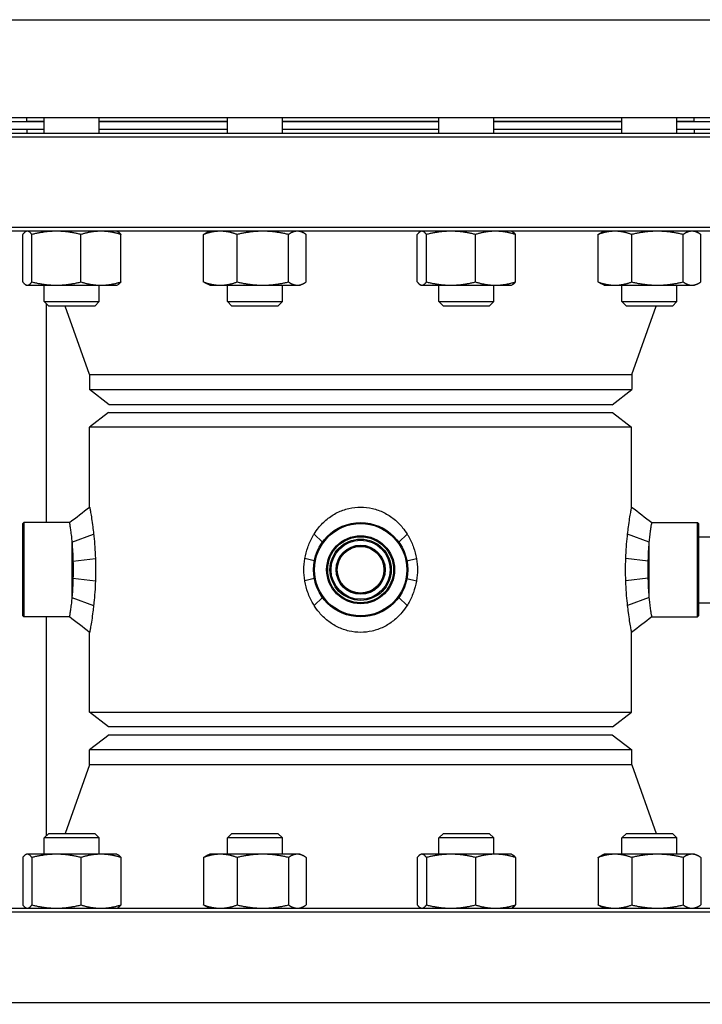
# Model space of a CAD drawing. Header units: inches. Extents: x 24 to 1128, y -94 to 748.
# Tile 486 of 546: x 603 to 614, y 555 to 570. Entities that reach past the tile are written whole.
import ezdxf

# ---------------------------------------------------------------- set-up
doc = ezdxf.new("R2010")
doc.units = ezdxf.units.IN
doc.header["$LTSCALE"] = 32
doc.header["$MEASUREMENT"] = 0
doc.layers.add('Dimension (ANSI)', color=7, linetype='Continuous', lineweight=25)
doc.layers.add('Visible (ANSI)', color=7, linetype='Continuous', lineweight=30)
doc.styles.add('Note Text (ANSI)', font='tahoma.ttf')
doc.dimstyles.new('Architectural (ANSI)', dxfattribs={"dimscale": 32, "dimtxt": 0.125, "dimasz": 0.098425, "dimexe": 0.125, "dimexo": 0.0625, "dimgap": 0.031496, "dimtad": 0, "dimtih": 1, "dimtoh": 1, "dimdec": 4, "dimrnd": 1e-08, "dimzin": 3, "dimdsep": 46, "dimlunit": 4, "dimtxsty": 'Note Text (ANSI)', "dimcen": 0.09, "dimdle": 0.393701, "dimclrd": 256, "dimclre": 256, "dimclrt": 256, "dimadec": 0, "dimazin": 3, "dimtfac": 0.96, "dimtofl": 0, "dimtmove": 0, "dimatfit": 3, "dimfxl": 1, "dimfrac": 2, "dimtolj": 1, "dimtzin": 12, "dimlwd": -1, "dimlwe": -1, "dimarcsym": 0})

# ---------------------------------------------------------------- blocks, each defined once
blk = doc.blocks.new('*D15')
at = {"layer": 'Defpoints', "color": 0, "transparency": 16777216}
for p in [(692.915, 562.239), (493.915, 496.383), (692.915, 464.957)]:
    blk.add_point(p, dxfattribs=at)
at = {"layer": 'Dimension (ANSI)', "transparency": 16777216}
for p, q in [((692.915, 560.239), (692.915, 460.957)), ((493.915, 494.383), (493.915, 460.957)), ((497.065, 464.957), (578.675, 464.957)), ((689.766, 464.957), (594.155, 464.957))]:
    blk.add_line(p, q, dxfattribs=at)
for points in [[(497.065, 465.481), (497.065, 464.432), (493.915, 464.957)], [(689.766, 465.481), (689.766, 464.432), (692.915, 464.957)]]:
    blk.add_solid(points, dxfattribs=at)
at = {"layer": 'Dimension (ANSI)', "transparency": 16777216, "insert": (579.683, 467.036), "char_height": 4, "attachment_point": 1, "style": 'Note Text (ANSI)'}
blk.add_mtext('\\A1;16\'-7"', dxfattribs=at)

msp = doc.modelspace()

# ---------------------------------------------------------------- linework, layer by layer
at = {"layer": 'Visible (ANSI)'}
for p, q in [((601.04029, 570.49141), (615.79029, 570.49141)), ((615.79029, 568.93141), (601.04029, 568.93141)), ((603.10529, 568.87141), (603.10529, 568.93141)), ((603.3816, 568.68641), (603.3816, 568.93141)), ((604.2566, 568.68641), (604.2566, 568.93141)), ((606.29547, 568.68641), (606.29547, 568.93141)), ((607.17047, 568.68641), (607.17047, 568.93141)), ((609.66012, 568.68641), (609.66012, 568.93141)), ((610.53512, 568.68641), (610.53512, 568.93141)), ((612.57399, 568.68641), (612.57399, 568.93141)), ((613.44899, 568.68641), (613.44899, 568.93141)), ((613.72529, 568.87141), (613.72529, 568.93141)), ((603.3816, 568.86641), (602.57427, 568.86641)), ((603.3816, 568.87141), (603.10529, 568.87141)), ((603.22529, 568.86641), (603.22529, 568.87141)), ((606.29547, 568.87141), (604.2566, 568.87141)), ((606.29547, 568.86641), (604.2566, 568.86641)), ((609.66012, 568.87141), (607.17047, 568.87141)), ((609.66012, 568.86641), (607.17047, 568.86641)), ((612.57399, 568.87141), (610.53512, 568.87141)), ((612.57399, 568.86641), (610.53512, 568.86641)), ((613.72529, 568.87141), (613.44899, 568.87141)), ((614.25631, 568.86641), (613.44899, 568.86641)), ((613.60529, 568.86641), (613.60529, 568.87141)), ((615.91529, 568.62391), (600.91529, 568.62391)), ((600.97779, 568.68641), (615.85279, 568.68641)), ((603.3816, 568.74641), (602.57427, 568.74641)), ((603.10529, 568.74641), (603.10529, 568.68641)), ((606.29547, 568.74641), (604.2566, 568.74641)), ((609.66012, 568.74641), (607.17047, 568.74641)), ((612.57399, 568.74641), (610.53512, 568.74641)), ((614.25631, 568.74641), (613.44899, 568.74641)), ((613.72529, 568.74641), (613.72529, 568.68641)), ((600.91529, 567.18891), (615.91529, 567.18891)), ((615.85279, 567.12641), (600.97779, 567.12641)), ((603.03857, 566.31928), (603.03857, 567.07454)), ((603.1001, 567.12641), (603.08884, 567.12116)), ((603.18379, 566.31928), (603.18379, 567.07454)), ((603.96432, 566.31928), (603.96432, 567.07454)), ((604.5381, 567.12641), (604.54936, 567.12116)), ((604.59962, 566.31928), (604.59962, 567.07454)), ((605.91554, 566.31928), (605.91554, 567.07454)), ((606.01397, 567.12641), (605.96818, 567.10506)), ((606.45002, 566.31928), (606.45002, 567.07454)), ((607.26745, 566.31928), (607.26745, 567.07454)), ((607.45197, 567.12641), (607.49775, 567.10506)), ((607.5504, 566.31928), (607.5504, 567.07454)), ((609.31709, 566.31928), (609.31709, 567.07454)), ((609.37862, 567.12641), (609.36736, 567.12116)), ((609.46231, 566.31928), (609.46231, 567.07454)), ((610.24283, 566.31928), (610.24283, 567.07454)), ((610.81662, 567.12641), (610.82787, 567.12116)), ((610.87814, 566.31928), (610.87814, 567.07454)), ((612.19405, 566.31928), (612.19405, 567.07454)), ((612.29249, 567.12641), (612.2467, 567.10506)), ((612.72853, 566.31928), (612.72853, 567.07454)), ((613.54596, 566.31928), (613.54596, 567.07454)), ((613.73049, 567.12641), (613.77627, 567.10506)), ((613.82892, 566.31928), (613.82892, 567.07454)), ((603.1001, 566.26741), (603.08884, 566.27266)), ((603.1001, 566.26741), (603.11118, 566.26741)), ((603.11118, 566.26741), (603.57405, 566.26741)), ((603.3816, 566.00933), (603.3816, 566.26741)), ((603.57405, 566.26741), (604.28197, 566.26741)), ((604.2566, 566.00933), (604.2566, 566.26741)), ((604.28197, 566.26741), (604.5381, 566.26741)), ((604.5381, 566.26741), (604.54936, 566.27266)), ((606.01397, 566.26741), (605.96818, 566.28876)), ((606.01397, 566.26741), (606.18278, 566.26741)), ((606.18278, 566.26741), (606.85873, 566.26741)), ((606.29547, 566.00933), (606.29547, 566.26741)), ((606.85873, 566.26741), (607.40892, 566.26741)), ((607.17047, 566.00933), (607.17047, 566.26741)), ((607.40892, 566.26741), (607.45197, 566.26741)), ((607.45197, 566.26741), (607.49775, 566.28876)), ((609.37862, 566.26741), (609.36736, 566.27266)), ((609.37862, 566.26741), (609.3897, 566.26741)), ((609.3897, 566.26741), (609.85257, 566.26741)), ((609.66012, 566.00933), (609.66012, 566.26741)), ((609.85257, 566.26741), (610.56049, 566.26741)), ((610.53512, 566.00933), (610.53512, 566.26741)), ((610.56049, 566.26741), (610.81662, 566.26741)), ((610.81662, 566.26741), (610.82787, 566.27266)), ((612.29249, 566.26741), (612.2467, 566.28876)), ((612.29249, 566.26741), (612.46129, 566.26741)), ((612.46129, 566.26741), (613.13725, 566.26741)), ((612.57399, 566.00933), (612.57399, 566.26741)), ((613.13725, 566.26741), (613.68744, 566.26741)), ((613.44899, 566.00933), (613.44899, 566.26741)), ((613.68744, 566.26741), (613.73049, 566.26741)), ((613.73049, 566.26741), (613.77627, 566.28876)), ((603.3816, 566.00933), (604.2566, 566.00933)), ((603.45451, 565.93641), (603.3816, 566.00933)), ((603.41529, 562.49141), (603.41529, 565.97563)), ((604.18368, 565.93641), (603.45451, 565.93641)), ((604.10029, 564.84641), (603.71305, 565.93641)), ((604.18368, 565.93641), (604.2566, 566.00933)), ((606.29547, 566.00933), (607.17047, 566.00933)), ((606.36838, 565.93641), (606.29547, 566.00933)), ((607.09755, 565.93641), (606.36838, 565.93641)), ((607.09755, 565.93641), (607.17047, 566.00933)), ((609.66012, 566.00933), (610.53512, 566.00933)), ((609.73303, 565.93641), (609.66012, 566.00933)), ((610.4622, 565.93641), (609.73303, 565.93641)), ((610.4622, 565.93641), (610.53512, 566.00933)), ((612.57399, 566.00933), (613.44899, 566.00933)), ((612.6469, 565.93641), (612.57399, 566.00933)), ((613.37607, 565.93641), (612.6469, 565.93641)), ((612.73029, 564.84641), (613.11753, 565.93641)), ((613.37607, 565.93641), (613.44899, 566.00933)), ((604.10029, 564.84641), (612.73029, 564.84641)), ((604.10029, 564.84641), (604.10029, 564.6062)), ((612.73029, 564.84641), (612.73029, 564.6062)), ((604.10029, 564.6062), (612.73029, 564.6062)), ((604.41279, 564.36641), (604.10029, 564.6062)), ((612.41779, 564.36641), (612.73029, 564.6062)), ((612.41779, 564.36641), (604.41279, 564.36641)), ((604.40479, 564.24141), (604.10279, 564.00968)), ((604.40479, 564.24141), (612.42579, 564.24141)), ((612.42579, 564.24141), (612.72779, 564.00968)), ((612.72779, 564.00968), (604.10279, 564.00968)), ((604.10279, 562.73854), (604.10279, 564.00968)), ((612.72779, 562.73854), (612.72779, 564.00968)), ((603.04029, 562.47578), (603.05592, 562.49141)), ((603.05592, 562.49141), (603.05592, 560.99141)), ((603.78155, 562.49141), (603.05592, 562.49141)), ((613.04904, 562.49141), (613.77467, 562.49141)), ((613.77467, 560.99141), (613.77467, 562.49141)), ((613.79029, 562.47578), (613.77467, 562.49141)), ((603.04029, 561.00703), (603.04029, 562.47578)), ((613.79029, 562.47578), (613.79029, 561.00703)), ((603.82154, 562.18124), (604.16689, 562.30865)), ((603.82154, 562.18124), (603.82154, 561.30158)), ((607.8078, 562.18124), (607.67432, 562.30837)), ((609.02279, 562.18124), (609.15608, 562.30865)), ((613.00904, 562.18124), (612.66366, 562.30837)), ((613.00904, 561.30158), (613.00904, 562.18124)), ((613.79029, 562.26641), (614.60279, 562.26641)), ((603.83795, 561.87775), (604.19505, 561.91909)), ((607.67851, 561.88162), (607.52804, 561.91909)), ((609.15205, 561.88171), (609.30255, 561.91909)), ((612.99263, 561.87765), (612.63553, 561.91909)), ((603.83795, 561.60507), (604.19505, 561.56373)), ((607.67851, 561.6012), (607.52804, 561.56373)), ((609.15205, 561.60111), (609.30255, 561.56373)), ((612.99263, 561.60517), (612.63553, 561.56373)), ((603.82154, 561.30158), (604.16689, 561.17417)), ((607.8078, 561.30158), (607.67432, 561.17445)), ((609.02279, 561.30158), (609.15608, 561.17417)), ((613.00904, 561.30158), (612.66366, 561.17445)), ((613.79029, 561.21641), (614.60279, 561.21641)), ((603.04029, 561.00703), (603.05592, 560.99141)), ((603.78155, 560.99141), (603.05592, 560.99141)), ((603.41529, 557.50719), (603.41529, 560.99141)), ((613.04904, 560.99141), (613.77467, 560.99141)), ((613.79029, 561.00703), (613.77467, 560.99141)), ((604.10279, 559.47314), (604.10279, 560.74428)), ((612.72779, 559.47314), (612.72779, 560.74428)), ((604.10279, 559.47314), (612.72779, 559.47314)), ((604.40479, 559.24141), (604.10279, 559.47314)), ((612.42579, 559.24141), (612.72779, 559.47314)), ((612.42579, 559.24141), (604.40479, 559.24141)), ((604.41279, 559.11641), (604.10029, 558.87662)), ((604.41279, 559.11641), (612.41779, 559.11641)), ((612.41779, 559.11641), (612.73029, 558.87662)), ((612.73029, 558.87662), (604.10029, 558.87662)), ((604.10029, 558.63641), (604.10029, 558.87662)), ((612.73029, 558.63641), (612.73029, 558.87662)), ((604.10029, 558.63641), (603.71305, 557.54641)), ((612.73029, 558.63641), (604.10029, 558.63641)), ((612.73029, 558.63641), (613.11753, 557.54641)), ((603.45451, 557.54641), (603.3816, 557.47349)), ((604.2566, 557.47349), (603.3816, 557.47349)), ((603.3816, 557.21541), (603.3816, 557.47349)), ((603.45451, 557.54641), (604.18368, 557.54641)), ((604.18368, 557.54641), (604.2566, 557.47349)), ((604.2566, 557.21541), (604.2566, 557.47349)), ((606.36838, 557.54641), (606.29547, 557.47349)), ((607.17047, 557.47349), (606.29547, 557.47349)), ((606.29547, 557.21541), (606.29547, 557.47349)), ((606.36838, 557.54641), (607.09755, 557.54641)), ((607.09755, 557.54641), (607.17047, 557.47349)), ((607.17047, 557.21541), (607.17047, 557.47349)), ((609.73303, 557.54641), (609.66012, 557.47349)), ((610.53512, 557.47349), (609.66012, 557.47349)), ((609.66012, 557.21541), (609.66012, 557.47349)), ((609.73303, 557.54641), (610.4622, 557.54641)), ((610.4622, 557.54641), (610.53512, 557.47349)), ((610.53512, 557.21541), (610.53512, 557.47349)), ((612.6469, 557.54641), (612.57399, 557.47349)), ((613.44899, 557.47349), (612.57399, 557.47349)), ((612.57399, 557.21541), (612.57399, 557.47349)), ((612.6469, 557.54641), (613.37607, 557.54641)), ((613.37607, 557.54641), (613.44899, 557.47349)), ((613.44899, 557.21541), (613.44899, 557.47349)), ((603.03857, 557.16354), (603.03857, 556.40828)), ((603.1001, 557.21541), (603.08884, 557.21016)), ((603.11118, 557.21541), (603.1001, 557.21541)), ((603.57405, 557.21541), (603.11118, 557.21541)), ((603.18379, 557.16354), (603.18379, 556.40828)), ((604.28197, 557.21541), (603.57405, 557.21541)), ((603.96432, 557.16354), (603.96432, 556.40828)), ((604.5381, 557.21541), (604.28197, 557.21541)), ((604.5381, 557.21541), (604.54936, 557.21016)), ((604.59962, 557.16354), (604.59962, 556.40828)), ((605.91554, 557.16354), (605.91554, 556.40828)), ((606.01397, 557.21541), (605.96818, 557.19406)), ((606.18278, 557.21541), (606.01397, 557.21541)), ((606.85873, 557.21541), (606.18278, 557.21541)), ((606.45002, 557.16354), (606.45002, 556.40828)), ((607.40892, 557.21541), (606.85873, 557.21541)), ((607.26745, 557.16354), (607.26745, 556.40828)), ((607.45197, 557.21541), (607.40892, 557.21541)), ((607.45197, 557.21541), (607.49775, 557.19406)), ((607.5504, 557.16354), (607.5504, 556.40828)), ((609.31709, 557.16354), (609.31709, 556.40828)), ((609.37862, 557.21541), (609.36736, 557.21016)), ((609.3897, 557.21541), (609.37862, 557.21541)), ((609.85257, 557.21541), (609.3897, 557.21541)), ((609.46231, 557.16354), (609.46231, 556.40828)), ((610.56049, 557.21541), (609.85257, 557.21541)), ((610.24283, 557.16354), (610.24283, 556.40828)), ((610.81662, 557.21541), (610.56049, 557.21541)), ((610.81662, 557.21541), (610.82787, 557.21016)), ((610.87814, 557.16354), (610.87814, 556.40828)), ((612.19405, 557.16354), (612.19405, 556.40828)), ((612.29249, 557.21541), (612.2467, 557.19406)), ((612.46129, 557.21541), (612.29249, 557.21541)), ((613.13725, 557.21541), (612.46129, 557.21541)), ((612.72853, 557.16354), (612.72853, 556.40828)), ((613.68744, 557.21541), (613.13725, 557.21541)), ((613.54596, 557.16354), (613.54596, 556.40828)), ((613.73049, 557.21541), (613.68744, 557.21541)), ((613.73049, 557.21541), (613.77627, 557.19406)), ((613.82892, 557.16354), (613.82892, 556.40828)), ((606.01397, 556.35641), (605.96818, 556.37776)), ((607.45197, 556.35641), (607.49775, 556.37776)), ((612.29249, 556.35641), (612.2467, 556.37776)), ((613.73049, 556.35641), (613.77627, 556.37776)), ((615.91529, 556.29391), (600.91529, 556.29391)), ((600.97779, 556.35641), (615.85279, 556.35641)), ((603.1001, 556.35641), (603.08884, 556.36166)), ((604.5381, 556.35641), (604.54936, 556.36166)), ((609.37862, 556.35641), (609.36736, 556.36166)), ((610.81662, 556.35641), (610.82787, 556.36166)), ((600.91529, 554.85891), (615.91529, 554.85891))]:
    msp.add_line(p, q, dxfattribs=at)
for radius in [0.75, 0.73437, 0.54062, 0.52432, 0.48748, 0.47117, 0.39062, 0.375, 0.371]:
    msp.add_circle((608.41529, 561.74141), radius, dxfattribs=at)
for centre, start, end in [((603.02555, 566.75141), 80.315404, 90), ((613.80503, 566.75141), 90, 99.684496), ((603.02555, 556.73141), 270, 279.684596), ((613.80503, 556.73141), 260.315504, 270)]:
    msp.add_arc(centre, 0.375, start, end, dxfattribs=at)
for points, weights in [([(603.11118, 567.12641), (603.07748, 567.12641), (603.03857, 567.07454)], [1, 1.0379548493, 1]), ([(603.18379, 567.07454), (603.14488, 567.12641), (603.11118, 567.12641)], [1, 1.0379548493, 1]), ([(603.57405, 567.12641), (603.39293, 567.12641), (603.18379, 567.07454)], [1, 1.0379548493, 1]), ([(603.96432, 567.07454), (603.75518, 567.12641), (603.57405, 567.12641)], [1, 1.0379548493, 1]), ([(604.28197, 567.12641), (604.13455, 567.12641), (603.96432, 567.07454)], [1, 1.0379548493, 1]), ([(604.59962, 567.07454), (604.42939, 567.12641), (604.28197, 567.12641)], [1, 1.0379548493, 1]), ([(604.54936, 567.12116), (604.57288, 567.11019), (604.59962, 567.07454)], [1.01653872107, 1.02578038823, 1]), ([(606.18278, 567.12641), (606.05875, 567.12641), (605.91554, 567.07454)], [1, 1.0379548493, 1]), ([(605.91554, 567.07454), (605.94294, 567.09329), (605.96818, 567.10506)], [1, 1.01339325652, 1.01733426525]), ([(606.45002, 567.07454), (606.3068, 567.12641), (606.18278, 567.12641)], [1, 1.0379548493, 1]), ([(606.85873, 567.12641), (606.66905, 567.12641), (606.45002, 567.07454)], [1, 1.0379548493, 1]), ([(607.26745, 567.07454), (607.04842, 567.12641), (606.85873, 567.12641)], [1, 1.0379548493, 1]), ([(607.40892, 567.12641), (607.34326, 567.12641), (607.26745, 567.07454)], [1, 1.0379548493, 1]), ([(607.5504, 567.07454), (607.47458, 567.12641), (607.40892, 567.12641)], [1, 1.0379548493, 1]), ([(609.3897, 567.12641), (609.356, 567.12641), (609.31709, 567.07454)], [1, 1.0379548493, 1]), ([(609.46231, 567.07454), (609.4234, 567.12641), (609.3897, 567.12641)], [1, 1.0379548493, 1]), ([(609.85257, 567.12641), (609.67145, 567.12641), (609.46231, 567.07454)], [1, 1.0379548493, 1]), ([(610.24283, 567.07454), (610.03369, 567.12641), (609.85257, 567.12641)], [1, 1.0379548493, 1]), ([(610.56049, 567.12641), (610.41306, 567.12641), (610.24283, 567.07454)], [1, 1.0379548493, 1]), ([(610.87814, 567.07454), (610.70791, 567.12641), (610.56049, 567.12641)], [1, 1.0379548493, 1]), ([(610.82787, 567.12116), (610.8514, 567.11019), (610.87814, 567.07454)], [1.01653872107, 1.02578038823, 1]), ([(612.46129, 567.12641), (612.33727, 567.12641), (612.19405, 567.07454)], [1, 1.0379548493, 1]), ([(612.19405, 567.07454), (612.22146, 567.09329), (612.2467, 567.10506)], [1, 1.01339325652, 1.01733426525]), ([(612.72853, 567.07454), (612.58532, 567.12641), (612.46129, 567.12641)], [1, 1.0379548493, 1]), ([(613.13725, 567.12641), (612.94756, 567.12641), (612.72853, 567.07454)], [1, 1.0379548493, 1]), ([(613.54596, 567.07454), (613.32693, 567.12641), (613.13725, 567.12641)], [1, 1.0379548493, 1]), ([(613.68744, 567.12641), (613.62178, 567.12641), (613.54596, 567.07454)], [1, 1.0379548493, 1]), ([(613.82892, 567.07454), (613.7531, 567.12641), (613.68744, 567.12641)], [1, 1.0379548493, 1]), ([(603.03857, 566.31928), (603.07748, 566.26741), (603.11118, 566.26741)], [1, 1.0379548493, 1]), ([(603.11118, 566.26741), (603.14488, 566.26741), (603.18379, 566.31928)], [1, 1.0379548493, 1]), ([(603.18379, 566.31928), (603.39293, 566.26741), (603.57405, 566.26741)], [1, 1.0379548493, 1]), ([(603.57405, 566.26741), (603.75518, 566.26741), (603.96432, 566.31928)], [1, 1.0379548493, 1]), ([(603.96432, 566.31928), (604.13455, 566.26741), (604.28197, 566.26741)], [1, 1.0379548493, 1]), ([(604.28197, 566.26741), (604.42939, 566.26741), (604.59962, 566.31928)], [1, 1.0379548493, 1]), ([(604.59962, 566.31928), (604.57288, 566.28363), (604.54936, 566.27266)], [1, 1.02578038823, 1.01653872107]), ([(605.96818, 566.28876), (605.94294, 566.30053), (605.91554, 566.31928)], [1.01733426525, 1.01339325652, 1]), ([(605.91554, 566.31928), (606.05875, 566.26741), (606.18278, 566.26741)], [1, 1.0379548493, 1]), ([(606.18278, 566.26741), (606.3068, 566.26741), (606.45002, 566.31928)], [1, 1.0379548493, 1]), ([(606.45002, 566.31928), (606.66905, 566.26741), (606.85873, 566.26741)], [1, 1.0379548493, 1]), ([(606.85873, 566.26741), (607.04842, 566.26741), (607.26745, 566.31928)], [1, 1.0379548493, 1]), ([(607.26745, 566.31928), (607.34326, 566.26741), (607.40892, 566.26741)], [1, 1.0379548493, 1]), ([(607.40892, 566.26741), (607.47458, 566.26741), (607.5504, 566.31928)], [1, 1.0379548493, 1]), ([(609.31709, 566.31928), (609.356, 566.26741), (609.3897, 566.26741)], [1, 1.0379548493, 1]), ([(609.3897, 566.26741), (609.4234, 566.26741), (609.46231, 566.31928)], [1, 1.0379548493, 1]), ([(609.46231, 566.31928), (609.67145, 566.26741), (609.85257, 566.26741)], [1, 1.0379548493, 1]), ([(609.85257, 566.26741), (610.03369, 566.26741), (610.24283, 566.31928)], [1, 1.0379548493, 1]), ([(610.24283, 566.31928), (610.41306, 566.26741), (610.56049, 566.26741)], [1, 1.0379548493, 1]), ([(610.56049, 566.26741), (610.70791, 566.26741), (610.87814, 566.31928)], [1, 1.0379548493, 1]), ([(610.87814, 566.31928), (610.8514, 566.28363), (610.82787, 566.27266)], [1, 1.02578038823, 1.01653872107]), ([(612.2467, 566.28876), (612.22146, 566.30053), (612.19405, 566.31928)], [1.01733426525, 1.01339325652, 1]), ([(612.19405, 566.31928), (612.33727, 566.26741), (612.46129, 566.26741)], [1, 1.0379548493, 1]), ([(612.46129, 566.26741), (612.58532, 566.26741), (612.72853, 566.31928)], [1, 1.0379548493, 1]), ([(612.72853, 566.31928), (612.94756, 566.26741), (613.13725, 566.26741)], [1, 1.0379548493, 1]), ([(613.13725, 566.26741), (613.32693, 566.26741), (613.54596, 566.31928)], [1, 1.0379548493, 1]), ([(613.54596, 566.31928), (613.62178, 566.26741), (613.68744, 566.26741)], [1, 1.0379548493, 1]), ([(613.68744, 566.26741), (613.7531, 566.26741), (613.82892, 566.31928)], [1, 1.0379548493, 1]), ([(603.11118, 557.21541), (603.07748, 557.21541), (603.03857, 557.16354)], [1, 1.0379548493, 1]), ([(603.18379, 557.16354), (603.14488, 557.21541), (603.11118, 557.21541)], [1, 1.0379548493, 1]), ([(603.57405, 557.21541), (603.39293, 557.21541), (603.18379, 557.16354)], [1, 1.0379548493, 1]), ([(603.96432, 557.16354), (603.75518, 557.21541), (603.57405, 557.21541)], [1, 1.0379548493, 1]), ([(604.28197, 557.21541), (604.13455, 557.21541), (603.96432, 557.16354)], [1, 1.0379548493, 1]), ([(604.59962, 557.16354), (604.42939, 557.21541), (604.28197, 557.21541)], [1, 1.0379548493, 1]), ([(604.54936, 557.21016), (604.57288, 557.19919), (604.59962, 557.16354)], [1.01653872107, 1.02578038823, 1]), ([(606.18278, 557.21541), (606.05875, 557.21541), (605.91554, 557.16354)], [1, 1.0379548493, 1]), ([(605.91554, 557.16354), (605.94294, 557.18229), (605.96818, 557.19406)], [1, 1.01339325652, 1.01733426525]), ([(606.45002, 557.16354), (606.3068, 557.21541), (606.18278, 557.21541)], [1, 1.0379548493, 1]), ([(606.85873, 557.21541), (606.66905, 557.21541), (606.45002, 557.16354)], [1, 1.0379548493, 1]), ([(607.26745, 557.16354), (607.04842, 557.21541), (606.85873, 557.21541)], [1, 1.0379548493, 1]), ([(607.40892, 557.21541), (607.34326, 557.21541), (607.26745, 557.16354)], [1, 1.0379548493, 1]), ([(607.5504, 557.16354), (607.47458, 557.21541), (607.40892, 557.21541)], [1, 1.0379548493, 1]), ([(609.3897, 557.21541), (609.356, 557.21541), (609.31709, 557.16354)], [1, 1.0379548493, 1]), ([(609.46231, 557.16354), (609.4234, 557.21541), (609.3897, 557.21541)], [1, 1.0379548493, 1]), ([(609.85257, 557.21541), (609.67145, 557.21541), (609.46231, 557.16354)], [1, 1.0379548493, 1]), ([(610.24283, 557.16354), (610.03369, 557.21541), (609.85257, 557.21541)], [1, 1.0379548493, 1]), ([(610.56049, 557.21541), (610.41306, 557.21541), (610.24283, 557.16354)], [1, 1.0379548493, 1]), ([(610.87814, 557.16354), (610.70791, 557.21541), (610.56049, 557.21541)], [1, 1.0379548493, 1]), ([(610.82787, 557.21016), (610.8514, 557.19919), (610.87814, 557.16354)], [1.01653872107, 1.02578038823, 1]), ([(612.46129, 557.21541), (612.33727, 557.21541), (612.19405, 557.16354)], [1, 1.0379548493, 1]), ([(612.19405, 557.16354), (612.22146, 557.18229), (612.2467, 557.19406)], [1, 1.01339325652, 1.01733426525]), ([(612.72853, 557.16354), (612.58532, 557.21541), (612.46129, 557.21541)], [1, 1.0379548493, 1]), ([(613.13725, 557.21541), (612.94756, 557.21541), (612.72853, 557.16354)], [1, 1.0379548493, 1]), ([(613.54596, 557.16354), (613.32693, 557.21541), (613.13725, 557.21541)], [1, 1.0379548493, 1]), ([(613.68744, 557.21541), (613.62178, 557.21541), (613.54596, 557.16354)], [1, 1.0379548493, 1]), ([(613.82892, 557.16354), (613.7531, 557.21541), (613.68744, 557.21541)], [1, 1.0379548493, 1]), ([(603.03857, 556.40828), (603.07748, 556.35641), (603.11118, 556.35641)], [1, 1.0379548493, 1]), ([(603.11118, 556.35641), (603.14488, 556.35641), (603.18379, 556.40828)], [1, 1.0379548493, 1]), ([(603.18379, 556.40828), (603.39293, 556.35641), (603.57405, 556.35641)], [1, 1.0379548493, 1]), ([(603.57405, 556.35641), (603.75518, 556.35641), (603.96432, 556.40828)], [1, 1.0379548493, 1]), ([(603.96432, 556.40828), (604.13455, 556.35641), (604.28197, 556.35641)], [1, 1.0379548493, 1]), ([(604.28197, 556.35641), (604.42939, 556.35641), (604.59962, 556.40828)], [1, 1.0379548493, 1]), ([(604.59962, 556.40828), (604.57288, 556.37263), (604.54936, 556.36166)], [1, 1.02578038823, 1.01653872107]), ([(605.91554, 556.40828), (606.05875, 556.35641), (606.18278, 556.35641)], [1, 1.0379548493, 1]), ([(605.96818, 556.37776), (605.94294, 556.38953), (605.91554, 556.40828)], [1.01733426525, 1.01339325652, 1]), ([(606.18278, 556.35641), (606.3068, 556.35641), (606.45002, 556.40828)], [1, 1.0379548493, 1]), ([(606.45002, 556.40828), (606.66905, 556.35641), (606.85873, 556.35641)], [1, 1.0379548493, 1]), ([(606.85873, 556.35641), (607.04842, 556.35641), (607.26745, 556.40828)], [1, 1.0379548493, 1]), ([(607.26745, 556.40828), (607.34326, 556.35641), (607.40892, 556.35641)], [1, 1.0379548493, 1]), ([(607.40892, 556.35641), (607.47458, 556.35641), (607.5504, 556.40828)], [1, 1.0379548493, 1]), ([(609.31709, 556.40828), (609.356, 556.35641), (609.3897, 556.35641)], [1, 1.0379548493, 1]), ([(609.3897, 556.35641), (609.4234, 556.35641), (609.46231, 556.40828)], [1, 1.0379548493, 1]), ([(609.46231, 556.40828), (609.67145, 556.35641), (609.85257, 556.35641)], [1, 1.0379548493, 1]), ([(609.85257, 556.35641), (610.03369, 556.35641), (610.24283, 556.40828)], [1, 1.0379548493, 1]), ([(610.24283, 556.40828), (610.41306, 556.35641), (610.56049, 556.35641)], [1, 1.0379548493, 1]), ([(610.56049, 556.35641), (610.70791, 556.35641), (610.87814, 556.40828)], [1, 1.0379548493, 1]), ([(610.87814, 556.40828), (610.8514, 556.37263), (610.82787, 556.36166)], [1, 1.02578038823, 1.01653872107]), ([(612.19405, 556.40828), (612.33727, 556.35641), (612.46129, 556.35641)], [1, 1.0379548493, 1]), ([(612.2467, 556.37776), (612.22146, 556.38953), (612.19405, 556.40828)], [1.01733426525, 1.01339325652, 1]), ([(612.46129, 556.35641), (612.58532, 556.35641), (612.72853, 556.40828)], [1, 1.0379548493, 1]), ([(612.72853, 556.40828), (612.94756, 556.35641), (613.13725, 556.35641)], [1, 1.0379548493, 1]), ([(613.13725, 556.35641), (613.32693, 556.35641), (613.54596, 556.40828)], [1, 1.0379548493, 1]), ([(613.54596, 556.40828), (613.62178, 556.35641), (613.68744, 556.35641)], [1, 1.0379548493, 1]), ([(613.68744, 556.35641), (613.7531, 556.35641), (613.82892, 556.40828)], [1, 1.0379548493, 1])]:
    msp.add_rational_spline(points, weights, degree=2, dxfattribs=at)
for points in [[(603.78155, 562.49141), (603.88864, 562.57377), (603.9957, 562.65618), (604.10279, 562.73854)], [(612.72779, 562.73854), (612.83488, 562.65618), (612.94194, 562.57377), (613.04904, 562.49141)], [(604.10279, 560.74428), (603.9957, 560.82664), (603.88864, 560.90905), (603.78155, 560.99141)], [(613.04904, 560.99141), (612.94194, 560.90905), (612.83488, 560.82664), (612.72779, 560.74428)]]:
    msp.add_open_spline(points, degree=3, dxfattribs=at)
for points, knots in [([(604.10279, 562.73854), (604.10279, 562.73854), (604.1041, 562.73164), (604.10932, 562.70329), (604.11322, 562.68185), (604.12286, 562.62612), (604.12859, 562.59177), (604.14067, 562.51365), (604.14701, 562.46988), (604.15767, 562.38854), (604.16238, 562.34986), (604.16689, 562.30865)], [3.64625854, 3.64625854, 3.64625854, 3.64625854, 4.10750671, 4.10750671, 4.56875488, 4.56875488, 5.03000306, 5.03000306, 5.49125123, 5.49125123, 5.8479589, 5.8479589, 5.8479589, 5.8479589]), ([(607.67432, 562.30837), (607.69686, 562.34426), (607.72129, 562.37818), (607.7862, 562.45749), (607.83132, 562.50318), (607.93143, 562.58479), (607.98643, 562.6207), (608.10283, 562.67904), (608.16435, 562.70152), (608.28952, 562.73127), (608.35317, 562.73854), (608.47741, 562.73854), (608.54106, 562.73127), (608.66623, 562.70152), (608.72775, 562.67904), (608.84415, 562.6207), (608.89915, 562.58479), (608.99927, 562.50318), (609.04438, 562.45749), (609.10922, 562.37827), (609.13359, 562.34444), (609.15608, 562.30865)], [1.4424487, 1.4424487, 1.4424487, 1.4424487, 1.75385711, 1.75385711, 2.22723019, 2.22723019, 2.70060327, 2.70060327, 3.17397635, 3.17397635, 3.64734943, 3.64734943, 4.12072251, 4.12072251, 4.5940956, 4.5940956, 5.06746868, 5.06746868, 5.54084176, 5.54084176, 5.85142641, 5.85142641, 5.85142641, 5.85142641]), ([(612.66366, 562.30837), (612.66818, 562.34968), (612.67291, 562.38845), (612.68358, 562.46988), (612.68991, 562.51365), (612.702, 562.59177), (612.70772, 562.62612), (612.71736, 562.68185), (612.72126, 562.70329), (612.72648, 562.73164), (612.72779, 562.73854), (612.72779, 562.73854)], [1.44373646, 1.44373646, 1.44373646, 1.44373646, 1.80126586, 1.80126586, 2.26251403, 2.26251403, 2.7237622, 2.7237622, 3.18501037, 3.18501037, 3.64625854, 3.64625854, 3.64625854, 3.64625854]), ([(603.78155, 562.49141), (603.78155, 562.49141), (603.78229, 562.48689), (603.78531, 562.46787), (603.78759, 562.45337), (603.79333, 562.41508), (603.79678, 562.39124), (603.8042, 562.3362), (603.80816, 562.30499), (603.81515, 562.24433), (603.81841, 562.21399), (603.82154, 562.18124)], [8.62738484, 8.62738484, 8.62738484, 8.62738484, 8.98685495, 8.98685495, 9.34632505, 9.34632505, 9.70579515, 9.70579515, 10.06526526, 10.06526526, 10.36166118, 10.36166118, 10.36166118, 10.36166118]), ([(613.00904, 562.18124), (613.01218, 562.21399), (613.01543, 562.24433), (613.02242, 562.30499), (613.02638, 562.3362), (613.0338, 562.39124), (613.03726, 562.41508), (613.04299, 562.45337), (613.04527, 562.46787), (613.0483, 562.48689), (613.04904, 562.49141), (613.04904, 562.49141)], [6.8931085, 6.8931085, 6.8931085, 6.8931085, 7.18950442, 7.18950442, 7.54897453, 7.54897453, 7.90844463, 7.90844463, 8.26791474, 8.26791474, 8.62738484, 8.62738484, 8.62738484, 8.62738484]), ([(603.82154, 562.18124), (603.82188, 562.17714), (603.82221, 562.17302), (603.82596, 562.12617), (603.82911, 562.08039), (603.83431, 561.98553), (603.83635, 561.93639), (603.83779, 561.88406), (603.83787, 561.8809), (603.83795, 561.87775)], [4.716153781, 4.716153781, 4.716153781, 4.716153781, 4.751325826, 4.751325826, 5.112791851, 5.112791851, 5.474257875, 5.474257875, 5.497479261, 5.497479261, 5.497479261, 5.497479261]), ([(604.16689, 562.30865), (604.16808, 562.29784), (604.16925, 562.28685), (604.17594, 562.22205), (604.18103, 562.16466), (604.18943, 562.04596), (604.19273, 561.98457), (604.19495, 561.92183), (604.195, 561.92046), (604.19505, 561.91909)], [5.8479589, 5.8479589, 5.8479589, 5.8479589, 5.94156769, 5.94156769, 6.39188416, 6.39188416, 6.84220062, 6.84220062, 6.85226105, 6.85226105, 6.85226105, 6.85226105]), ([(607.52804, 561.91909), (607.53788, 561.97877), (607.55292, 562.03854), (607.59311, 562.1545), (607.61831, 562.21075), (607.65626, 562.27874), (607.66513, 562.29372), (607.67432, 562.30837)], [0.4397521, 0.4397521, 0.4397521, 0.4397521, 0.87692855, 0.87692855, 1.31539283, 1.31539283, 1.4424487, 1.4424487, 1.4424487, 1.4424487]), ([(609.15608, 562.30865), (609.16533, 562.29391), (609.17427, 562.27884), (609.21227, 562.21075), (609.23747, 562.1545), (609.27766, 562.03854), (609.2927, 561.97877), (609.30255, 561.91909)], [5.85142641, 5.85142641, 5.85142641, 5.85142641, 5.97930603, 5.97930603, 6.41777031, 6.41777031, 6.85494677, 6.85494677, 6.85494677, 6.85494677]), ([(612.63553, 561.91909), (612.63558, 561.92046), (612.63563, 561.92183), (612.63785, 561.98457), (612.64115, 562.04596), (612.64955, 562.16466), (612.65464, 562.22205), (612.66132, 562.28675), (612.66248, 562.29764), (612.66366, 562.30837)], [0.44025603, 0.44025603, 0.44025603, 0.44025603, 0.45031646, 0.45031646, 0.90063293, 0.90063293, 1.35094939, 1.35094939, 1.44373646, 1.44373646, 1.44373646, 1.44373646]), ([(612.99263, 561.87765), (612.99271, 561.88084), (612.99279, 561.88403), (612.99423, 561.93639), (612.99628, 561.98553), (613.00147, 562.08039), (613.00462, 562.12617), (613.00837, 562.17302), (613.0087, 562.17714), (613.00904, 562.18124)], [0.338011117, 0.338011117, 0.338011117, 0.338011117, 0.361466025, 0.361466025, 0.722932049, 0.722932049, 1.084398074, 1.084398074, 1.119570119, 1.119570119, 1.119570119, 1.119570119]), ([(603.83795, 561.87775), (603.83913, 561.83174), (603.8397, 561.7858), (603.8397, 561.69706), (603.83913, 561.65111), (603.83795, 561.60507)], [5.497479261, 5.497479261, 5.497479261, 5.497479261, 5.8357239, 5.8357239, 6.173679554, 6.173679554, 6.173679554, 6.173679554]), ([(604.19505, 561.91909), (604.1951, 561.91799), (604.19514, 561.9169), (604.19761, 561.85729), (604.19879, 561.7984), (604.19879, 561.74141), (604.19879, 561.68442), (604.19761, 561.62553), (604.19514, 561.56592), (604.1951, 561.56482), (604.19505, 561.56373)], [-0.442439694, -0.442439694, -0.442439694, -0.442439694, -0.434289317, -0.434289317, 0, 0, 0, 0.434289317, 0.434289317, 0.442439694, 0.442439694, 0.442439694, 0.442439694]), ([(607.52804, 561.56373), (607.52782, 561.56482), (607.5276, 561.56592), (607.51589, 561.62553), (607.51042, 561.68442), (607.51042, 561.7984), (607.51589, 561.85729), (607.5276, 561.9169), (607.52782, 561.91799), (607.52804, 561.91909)], [-7.390832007, -7.390832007, -7.390832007, -7.390832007, -7.382681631, -7.382681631, -6.948392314, -6.948392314, -6.514102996, -6.514102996, -6.50595262, -6.50595262, -6.50595262, -6.50595262]), ([(609.30255, 561.91909), (609.30277, 561.91799), (609.30298, 561.9169), (609.31469, 561.85729), (609.32016, 561.7984), (609.32016, 561.74141), (609.32016, 561.68442), (609.31469, 561.62553), (609.30298, 561.56592), (609.30277, 561.56482), (609.30255, 561.56373)], [-0.442439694, -0.442439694, -0.442439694, -0.442439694, -0.434289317, -0.434289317, 0, 0, 0, 0.434289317, 0.434289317, 0.442439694, 0.442439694, 0.442439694, 0.442439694]), ([(612.63553, 561.56373), (612.63549, 561.56482), (612.63544, 561.56592), (612.63298, 561.62553), (612.63179, 561.68442), (612.63179, 561.7984), (612.63298, 561.85729), (612.63544, 561.9169), (612.63549, 561.91799), (612.63553, 561.91909)], [-7.390832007, -7.390832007, -7.390832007, -7.390832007, -7.382681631, -7.382681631, -6.948392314, -6.948392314, -6.514102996, -6.514102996, -6.50595262, -6.50595262, -6.50595262, -6.50595262]), ([(612.99263, 561.60517), (612.99145, 561.65115), (612.99088, 561.69705), (612.99088, 561.74141), (612.99088, 561.78577), (612.99145, 561.83167), (612.99263, 561.87765)], [-0.338011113, -0.338011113, -0.338011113, -0.338011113, 0, 0, 0, 0.338011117, 0.338011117, 0.338011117, 0.338011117]), ([(603.83795, 561.60507), (603.8379, 561.60286), (603.83784, 561.60064), (603.83648, 561.55017), (603.83451, 561.5019), (603.82949, 561.40859), (603.82645, 561.36348), (603.82261, 561.31468), (603.82208, 561.30809), (603.82154, 561.30158)], [6.173679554, 6.173679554, 6.173679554, 6.173679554, 6.189953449, 6.189953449, 6.544182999, 6.544182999, 6.898412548, 6.898412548, 6.954395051, 6.954395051, 6.954395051, 6.954395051]), ([(604.19505, 561.56373), (604.19298, 561.50405), (604.18985, 561.44428), (604.18184, 561.32832), (604.17697, 561.27206), (604.1701, 561.20398), (604.16851, 561.18891), (604.16689, 561.17417)], [-6.85385588, -6.85385588, -6.85385588, -6.85385588, -6.41667942, -6.41667942, -5.97821514, -5.97821514, -5.85033552, -5.85033552, -5.85033552, -5.85033552]), ([(607.67432, 561.17445), (607.66759, 561.18518), (607.66104, 561.19607), (607.62376, 561.26076), (607.59727, 561.31816), (607.55494, 561.43686), (607.53908, 561.49825), (607.52849, 561.56099), (607.52826, 561.56236), (607.52804, 561.56373)], [13.1434795, 13.1434795, 13.1434795, 13.1434795, 13.23626656, 13.23626656, 13.68658302, 13.68658302, 14.13689949, 14.13689949, 14.14695992, 14.14695992, 14.14695992, 14.14695992]), ([(609.30255, 561.56373), (609.30232, 561.56236), (609.30209, 561.56099), (609.2915, 561.49825), (609.27564, 561.43686), (609.23332, 561.31816), (609.20683, 561.26076), (609.16949, 561.19597), (609.16287, 561.18498), (609.15608, 561.17417)], [7.7349549, 7.7349549, 7.7349549, 7.7349549, 7.74501533, 7.74501533, 8.1953318, 8.1953318, 8.64564826, 8.64564826, 8.73925705, 8.73925705, 8.73925705, 8.73925705]), ([(612.66366, 561.17445), (612.66248, 561.18518), (612.66132, 561.19607), (612.65464, 561.26076), (612.64955, 561.31816), (612.64115, 561.43686), (612.63785, 561.49825), (612.63563, 561.56099), (612.63558, 561.56236), (612.63553, 561.56373)], [13.14129772, 13.14129772, 13.14129772, 13.14129772, 13.23408478, 13.23408478, 13.68440124, 13.68440124, 14.13471771, 14.13471771, 14.14477814, 14.14477814, 14.14477814, 14.14477814]), ([(613.00904, 561.30158), (613.0087, 561.30568), (613.00837, 561.3098), (613.00462, 561.35665), (613.00147, 561.40243), (612.99628, 561.49729), (612.99423, 561.54643), (612.99279, 561.59879), (612.99271, 561.60198), (612.99263, 561.60517)], [-1.119570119, -1.119570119, -1.119570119, -1.119570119, -1.084398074, -1.084398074, -0.722932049, -0.722932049, -0.361466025, -0.361466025, -0.338011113, -0.338011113, -0.338011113, -0.338011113]), ([(603.82154, 561.30158), (603.81841, 561.26883), (603.81515, 561.23849), (603.80816, 561.17783), (603.8042, 561.14662), (603.79678, 561.09158), (603.79333, 561.06774), (603.78759, 561.02945), (603.78531, 561.01495), (603.78229, 560.99593), (603.78155, 560.99141), (603.78155, 560.99141)], [1.14151861, 1.14151861, 1.14151861, 1.14151861, 1.43791453, 1.43791453, 1.79738463, 1.79738463, 2.15685474, 2.15685474, 2.51632484, 2.51632484, 2.87579495, 2.87579495, 2.87579495, 2.87579495]), ([(613.04904, 560.99141), (613.04904, 560.99141), (613.0483, 560.99593), (613.04527, 561.01495), (613.04299, 561.02945), (613.03726, 561.06774), (613.0338, 561.09158), (613.02638, 561.14662), (613.02242, 561.17783), (613.01543, 561.23849), (613.01218, 561.26883), (613.00904, 561.30158)], [2.87579495, 2.87579495, 2.87579495, 2.87579495, 3.23526505, 3.23526505, 3.59473516, 3.59473516, 3.95420526, 3.95420526, 4.31367537, 4.31367537, 4.61007129, 4.61007129, 4.61007129, 4.61007129]), ([(604.16689, 561.17417), (604.16297, 561.13838), (604.15891, 561.10455), (604.14874, 561.02533), (604.14222, 560.97963), (604.12972, 560.89803), (604.12377, 560.86211), (604.11373, 560.80378), (604.10964, 560.7813), (604.10417, 560.75155), (604.10279, 560.74428), (604.10279, 560.74428)], [-5.85033552, -5.85033552, -5.85033552, -5.85033552, -5.53975087, -5.53975087, -5.06637779, -5.06637779, -4.5930047, -4.5930047, -4.11963162, -4.11963162, -3.64625854, -3.64625854, -3.64625854, -3.64625854]), ([(609.15608, 561.17417), (609.13019, 561.13296), (609.10175, 561.09428), (609.03252, 561.01294), (608.98777, 560.96916), (608.8889, 560.89105), (608.83477, 560.8567), (608.72051, 560.80097), (608.66026, 560.77953), (608.53792, 560.75118), (608.47582, 560.74428), (608.35476, 560.74428), (608.29266, 560.75118), (608.17032, 560.77953), (608.11007, 560.80097), (607.99582, 560.8567), (607.94168, 560.89105), (607.84281, 560.96916), (607.79806, 561.01294), (607.72877, 561.09437), (607.70026, 561.13314), (607.67432, 561.17445)], [8.73925705, 8.73925705, 8.73925705, 8.73925705, 9.09596473, 9.09596473, 9.5572129, 9.5572129, 10.01846107, 10.01846107, 10.47970924, 10.47970924, 10.94095741, 10.94095741, 11.40220558, 11.40220558, 11.86345375, 11.86345375, 12.32470192, 12.32470192, 12.78595009, 12.78595009, 13.1434795, 13.1434795, 13.1434795, 13.1434795]), ([(612.72779, 560.74428), (612.72779, 560.74428), (612.72648, 560.75118), (612.72126, 560.77953), (612.71736, 560.80097), (612.70772, 560.8567), (612.702, 560.89105), (612.68991, 560.96916), (612.68358, 561.01294), (612.67291, 561.09437), (612.66818, 561.13314), (612.66366, 561.17445)], [10.93877563, 10.93877563, 10.93877563, 10.93877563, 11.4000238, 11.4000238, 11.86127197, 11.86127197, 12.32252014, 12.32252014, 12.78376831, 12.78376831, 13.14129772, 13.14129772, 13.14129772, 13.14129772])]:
    msp.add_open_spline(points, degree=3, knots=knots, dxfattribs=at)

# ---------------------------------------------------------------- dimensions: what is measured, and where the dimension line sits
at = {"layer": 'Dimension (ANSI)'}
dim = msp.add_linear_dim(base=(692.91529, 464.95655), p1=(493.91529, 496.38341), p2=(692.91529, 562.23882), dimstyle='Architectural (ANSI)', override={"dimgap": 0.031496, "dimtih": 0, "dimtoh": 0, "dimdec": 4, "dimlfac": 1, "dimtol": 0, "dimlim": 0, "dimtp": 0, "dimtm": 0, "dimtdec": 2, "dimatfit": 1}, dxfattribs=at)
dim.commit()
dim.dimension.update_dxf_attribs({"geometry": '*D15', "text_midpoint": (586.41529, 464.95655), "dimtype": 160})

doc.saveas('drawing.dxf')
